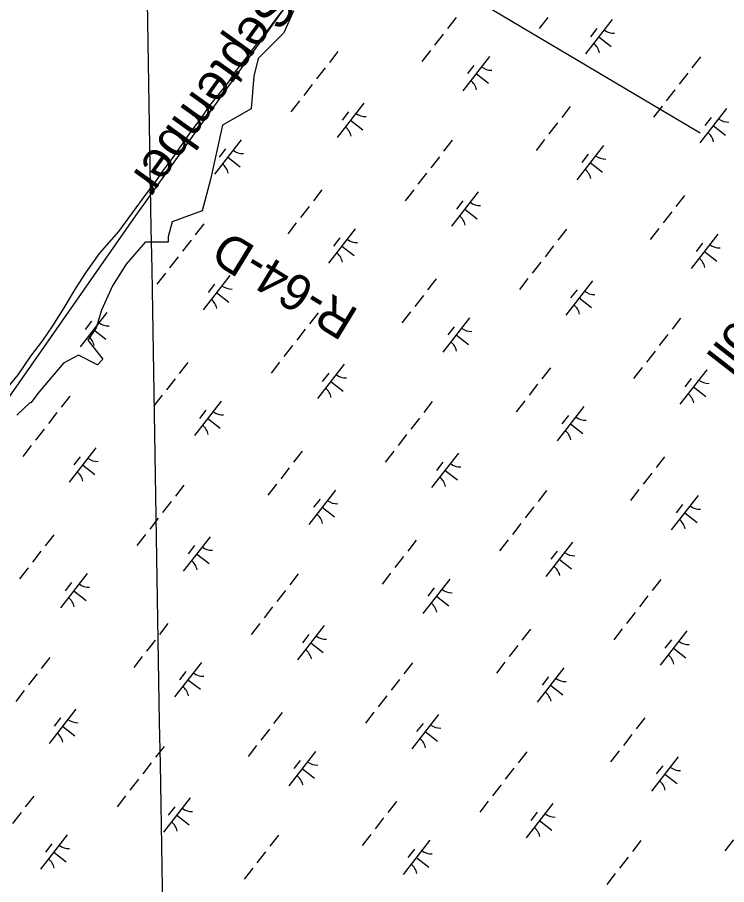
# Model space of a CAD drawing. Extents: x 3888273 to 3909528, y 158682 to 181032.
# Drawn here: x 3899111 to 3899926, y 164758 to 165754 of the extents above; entities that cross this region are included whole.
import ezdxf

# ---------------------------------------------------------------- set-up
doc = ezdxf.new("R2010")
doc.units = 0
for name, color, linetype in [('V-CHAN-SPOL', 7, 'Continuous'), ('V-GRID-MAJR', 7, 'Continuous'), ('V-LEVE-TOET', 7, 'Continuous'), ('V-RIVR-EDGE', 7, 'Continuous'), ('V-RIVR-IDEN', 7, 'Continuous'), ('V-RIVR-RANG-IDEN', 7, 'Continuous'), ('V-RRAP-FSHR', 7, 'Continuous'), ('V-WETL-SWMP', 7, 'Continuous')]:
    doc.layers.add(name, color=color, linetype=linetype)

msp = doc.modelspace()

# ---------------------------------------------------------------- linework, layer by layer
at = {"layer": 'V-GRID-MAJR'}
msp.add_spline([(3899339.28, 161091.93), (3899310.23, 162813.43), (3899207.97, 168873.65), (3899105.71, 174933.86), (3899088.15, 175974.62)], degree=3, dxfattribs=at)
at = {"layer": 'V-LEVE-TOET'}
msp.add_lwpolyline([(3899895.42, 165621.12), (3899462.57, 165878.34), (3899414.1, 165906.23), (3899355.94, 165939.77), (3899261.32, 165994.42), (3899180.65, 166042.3)], dxfattribs=at)
at = {"layer": 'V-RIVR-EDGE'}
for points in [[(3899427.93, 165761.56), (3899416.99, 165736.55), (3899387.29, 165706.85), (3899382.6, 165686.53), (3899379.48, 165649.02), (3899346.65, 165630.26), (3899332.58, 165567.74), (3899323.21, 165531.78), (3899288.82, 165519.28), (3899284.13, 165502.09), (3899284.13, 165495.83), (3899257.56, 165495.83), (3899235.67, 165470.82), (3899220.04, 165445.81), (3899207.54, 165417.68), (3899201.29, 165397.36), (3899191.91, 165383.29), (3899209.1, 165361.41), (3899202.85, 165355.16), (3899180.96, 165366.1), (3899163.77, 165356.72), (3899135.64, 165323.89), (3899126.26, 165311.39), (3899125.39, 165311.54)], [(3899110.19, 165297.02), (3899125.39, 165311.54)]]:
    msp.add_lwpolyline(points, dxfattribs=at)
at = {"layer": 'V-RRAP-FSHR'}
msp.add_lwpolyline([(3898731.9, 164766.07), (3898828.31, 164935.7), (3898980.48, 165145.46), (3899247.46, 165527.1), (3899514.44, 165899.56), (3899918.57, 166471.92), (3899996.73, 166588.85), (3900029.72, 166643.44)], dxfattribs=at)
at = {"layer": 'V-WETL-SWMP'}
for p, q in [((3899400.05, 165741.25), (3899414.39, 165760.62)), ((3899614.86, 165753.95), (3899605.04, 165741.32)), ((3899720.33, 165754.19), (3899710.5, 165741.56)), ((3899794.47, 165751.72), (3899763.77, 165712.26)), ((3899386.44, 165724.2), (3899400.05, 165741.25)), ((3899776.71, 165741.46), (3899769.34, 165731.99)), ((3899600.13, 165735.01), (3899590.3, 165722.38)), ((3899779.12, 165731.99), (3899793.33, 165720.93)), ((3899375.12, 165709.09), (3899386.44, 165724.2)), ((3899585.39, 165716.07), (3899575.56, 165703.44)), ((3899361.51, 165692.03), (3899375.12, 165709.09)), ((3899479.15, 165715.1), (3899469.33, 165702.47)), ((3899653.23, 165709.27), (3899622.53, 165669.81)), ((3899895.82, 165708.87), (3899886, 165696.25)), ((3899464.42, 165696.16), (3899454.59, 165683.53)), ((3899635.47, 165699.01), (3899628.1, 165689.54)), ((3899353.6, 165680.04), (3899361.51, 165692.03)), ((3899637.88, 165689.54), (3899652.08, 165678.49)), ((3899881.08, 165689.93), (3899871.26, 165677.3)), ((3899343.02, 165666.86), (3899353.6, 165680.04)), ((3899449.68, 165677.22), (3899439.85, 165664.59)), ((3899332.06, 165652.9), (3899343.02, 165666.86)), ((3899866.35, 165670.99), (3899856.52, 165658.36)), ((3899434.94, 165658.27), (3899425.12, 165645.65)), ((3899509.08, 165655.8), (3899478.38, 165616.34)), ((3899321.12, 165637.42), (3899332.06, 165652.9)), ((3899491.33, 165645.54), (3899483.96, 165636.07)), ((3899746.15, 165651.81), (3899736.32, 165639.18)), ((3899851.61, 165652.05), (3899841.78, 165639.42)), ((3899925.75, 165649.57), (3899895.05, 165610.11)), ((3899309.42, 165621.53), (3899321.12, 165637.42)), ((3899493.73, 165636.07), (3899507.94, 165625.02)), ((3899907.99, 165639.32), (3899900.63, 165629.85)), ((3899731.41, 165632.86), (3899721.58, 165620.24)), ((3899910.4, 165629.84), (3899924.61, 165618.79)), ((3899298.11, 165605.27), (3899309.42, 165621.53)), ((3899367.84, 165613.35), (3899337.14, 165573.89)), ((3899610.44, 165612.95), (3899600.61, 165600.33)), ((3899716.67, 165613.92), (3899706.84, 165601.29)), ((3899784.51, 165607.13), (3899753.81, 165567.66)), ((3899288.68, 165591.72), (3899298.11, 165605.27)), ((3899350.09, 165603.09), (3899342.72, 165593.62)), ((3899766.75, 165596.87), (3899759.38, 165587.4)), ((3899278.87, 165578.55), (3899288.68, 165591.72)), ((3899352.49, 165593.62), (3899366.7, 165582.57)), ((3899595.7, 165594.01), (3899585.87, 165581.38)), ((3899769.16, 165587.39), (3899783.36, 165576.34)), ((3899269.82, 165565.77), (3899278.87, 165578.55)), ((3899580.96, 165575.07), (3899571.13, 165562.44)), ((3899258.87, 165551.05), (3899269.82, 165565.77)), ((3899460.76, 165555.89), (3899450.93, 165543.26)), ((3899566.22, 165556.13), (3899556.4, 165543.5)), ((3899227.17, 165508.06), (3899258.87, 165551.05)), ((3899640.36, 165553.66), (3899609.66, 165514.19)), ((3899877.43, 165549.66), (3899867.6, 165537.03)), ((3899446.02, 165536.94), (3899436.2, 165524.32)), ((3899622.61, 165543.4), (3899615.24, 165533.93)), ((3899625.01, 165533.92), (3899639.22, 165522.87)), ((3899862.69, 165530.72), (3899852.86, 165518.09)), ((3899325.05, 165517.04), (3899315.22, 165504.41)), ((3899431.28, 165518), (3899421.46, 165505.38)), ((3899218.84, 165498.74), (3899227.17, 165508.06)), ((3899499.12, 165511.21), (3899468.42, 165471.74)), ((3899741.72, 165510.81), (3899731.89, 165498.18)), ((3899847.95, 165511.78), (3899838.13, 165499.15)), ((3899205.22, 165482.84), (3899218.84, 165498.74)), ((3899310.31, 165498.09), (3899300.49, 165485.47)), ((3899481.37, 165500.95), (3899474, 165491.48)), ((3899915.79, 165504.98), (3899885.09, 165465.52)), ((3899483.77, 165491.48), (3899497.98, 165480.42)), ((3899726.98, 165491.87), (3899717.15, 165479.24)), ((3899898.03, 165494.72), (3899890.67, 165485.25)), ((3899190.13, 165461.93), (3899205.22, 165482.84)), ((3899295.57, 165479.15), (3899285.75, 165466.52)), ((3899900.44, 165485.25), (3899914.65, 165474.2)), ((3899712.24, 165472.93), (3899702.41, 165460.3)), ((3899177.71, 165442.2), (3899190.13, 165461.93)), ((3899280.83, 165460.21), (3899271.01, 165447.58)), ((3899354.98, 165457.74), (3899324.27, 165418.27)), ((3899337.22, 165447.48), (3899329.85, 165438.01)), ((3899592.04, 165453.74), (3899582.21, 165441.11)), ((3899697.5, 165453.98), (3899687.68, 165441.36)), ((3899771.65, 165451.51), (3899740.94, 165412.05)), ((3899164.54, 165420.54), (3899177.71, 165442.2)), ((3899339.63, 165438.01), (3899353.83, 165426.95)), ((3899753.89, 165441.25), (3899746.52, 165431.78)), ((3899577.3, 165434.8), (3899567.48, 165422.17)), ((3899756.29, 165431.78), (3899770.5, 165420.73)), ((3899151.37, 165399.65), (3899164.54, 165420.54)), ((3899213.74, 165415.29), (3899183.03, 165375.83)), ((3899456.33, 165414.89), (3899446.5, 165402.26)), ((3899562.56, 165415.86), (3899552.74, 165403.23)), ((3899630.4, 165409.06), (3899599.7, 165369.6)), ((3899873, 165408.66), (3899863.17, 165396.04)), ((3899140.06, 165383.01), (3899151.37, 165399.65)), ((3899195.98, 165405.03), (3899188.61, 165395.56)), ((3899612.65, 165398.8), (3899605.28, 165389.33)), ((3899198.38, 165395.56), (3899212.59, 165384.5)), ((3899441.59, 165395.95), (3899431.77, 165383.32)), ((3899615.05, 165389.33), (3899629.26, 165378.28)), ((3899858.26, 165389.72), (3899848.43, 165377.1)), ((3899126.09, 165364.8), (3899140.06, 165383.01)), ((3899426.85, 165377.01), (3899417.03, 165364.38)), ((3899843.52, 165370.78), (3899833.7, 165358.15)), ((3899111.77, 165343.51), (3899126.09, 165364.8)), ((3899306.65, 165357.82), (3899296.83, 165345.2)), ((3899412.12, 165358.07), (3899402.29, 165345.44)), ((3899486.26, 165355.59), (3899455.55, 165316.13)), ((3899723.32, 165351.6), (3899713.49, 165338.97)), ((3899828.78, 165351.84), (3899818.96, 165339.21)), ((3899902.93, 165349.37), (3899872.22, 165309.9)), ((3899094, 165322.18), (3899111.77, 165343.51)), ((3899291.91, 165338.88), (3899282.09, 165326.25)), ((3899468.5, 165345.33), (3899461.13, 165335.86)), ((3899885.17, 165339.11), (3899877.8, 165329.64)), ((3899470.91, 165335.86), (3899485.11, 165324.81)), ((3899708.58, 165332.66), (3899698.76, 165320.03)), ((3899887.57, 165329.64), (3899901.78, 165318.58)), ((3899170.94, 165318.97), (3899161.12, 165306.34)), ((3899277.18, 165319.94), (3899267.35, 165307.31)), ((3899345.02, 165313.14), (3899314.31, 165273.68)), ((3899587.61, 165312.75), (3899577.78, 165300.12)), ((3899693.84, 165313.71), (3899684.02, 165301.09)), ((3899761.68, 165306.92), (3899730.98, 165267.46)), ((3899156.2, 165300.03), (3899146.38, 165287.4)), ((3899327.26, 165302.89), (3899319.89, 165293.41)), ((3899329.67, 165293.41), (3899343.87, 165282.36)), ((3899572.87, 165293.8), (3899563.05, 165281.18)), ((3899743.93, 165296.66), (3899736.56, 165287.19)), ((3899746.33, 165287.19), (3899760.54, 165276.13)), ((3899141.47, 165281.09), (3899131.64, 165268.46)), ((3899558.13, 165274.86), (3899548.31, 165262.23)), ((3899126.73, 165262.15), (3899116.9, 165249.52)), ((3899200.87, 165259.67), (3899170.17, 165220.21)), ((3899183.11, 165249.42), (3899175.75, 165239.94)), ((3899437.93, 165255.68), (3899428.11, 165243.05)), ((3899543.4, 165255.92), (3899533.57, 165243.29)), ((3899617.54, 165253.45), (3899586.84, 165213.99)), ((3899854.6, 165249.45), (3899844.78, 165236.82)), ((3899185.52, 165239.94), (3899199.73, 165228.89)), ((3899599.78, 165243.19), (3899592.41, 165233.72)), ((3899423.2, 165236.74), (3899413.37, 165224.11)), ((3899602.19, 165233.72), (3899616.39, 165222.66)), ((3899839.86, 165230.51), (3899830.04, 165217.88)), ((3899408.46, 165217.79), (3899398.63, 165205.17)), ((3899302.22, 165216.83), (3899292.4, 165204.2)), ((3899476.3, 165211), (3899445.59, 165171.54)), ((3899718.89, 165210.6), (3899709.07, 165197.97)), ((3899825.12, 165211.57), (3899815.3, 165198.94)), ((3899287.49, 165197.89), (3899277.66, 165185.26)), ((3899458.54, 165200.74), (3899451.17, 165191.27)), ((3899892.97, 165204.77), (3899862.26, 165165.31)), ((3899460.95, 165191.27), (3899475.15, 165180.21)), ((3899704.15, 165191.66), (3899694.33, 165179.03)), ((3899875.21, 165194.52), (3899867.84, 165185.04)), ((3899272.75, 165178.94), (3899262.92, 165166.32)), ((3899877.61, 165185.04), (3899891.82, 165173.99)), ((3899689.41, 165172.72), (3899679.59, 165160.09)), ((3899152.55, 165159.76), (3899142.72, 165147.13)), ((3899258.01, 165160), (3899248.18, 165147.37)), ((3899332.15, 165157.53), (3899301.45, 165118.07)), ((3899314.4, 165147.27), (3899307.03, 165137.8)), ((3899569.21, 165153.53), (3899559.39, 165140.91)), ((3899674.68, 165153.78), (3899664.85, 165141.15)), ((3899748.82, 165151.3), (3899718.12, 165111.84)), ((3899137.81, 165140.82), (3899127.98, 165128.19)), ((3899316.8, 165137.8), (3899331.01, 165126.74)), ((3899731.06, 165141.05), (3899723.69, 165131.57)), ((3899554.48, 165134.59), (3899544.65, 165121.96)), ((3899733.47, 165131.57), (3899747.67, 165120.52)), ((3899123.07, 165121.88), (3899113.25, 165109.25)), ((3899190.91, 165115.08), (3899160.21, 165075.62)), ((3899433.5, 165114.68), (3899423.68, 165102.05)), ((3899539.74, 165115.65), (3899529.91, 165103.02)), ((3899607.58, 165108.85), (3899576.87, 165069.39)), ((3899850.17, 165108.46), (3899840.35, 165095.83)), ((3899173.15, 165104.82), (3899165.79, 165095.35)), ((3899589.82, 165098.6), (3899582.45, 165089.13)), ((3899175.56, 165095.35), (3899189.77, 165084.3)), ((3899418.77, 165095.74), (3899408.94, 165083.11)), ((3899592.23, 165089.12), (3899606.43, 165078.07)), ((3899835.43, 165089.51), (3899825.61, 165076.89)), ((3899404.03, 165076.8), (3899394.2, 165064.17)), ((3899820.7, 165070.57), (3899810.87, 165057.94)), ((3899283.83, 165057.61), (3899274, 165044.99)), ((3899389.29, 165057.86), (3899379.46, 165045.23)), ((3899463.43, 165055.38), (3899432.73, 165015.92)), ((3899700.49, 165051.39), (3899690.67, 165038.76)), ((3899805.96, 165051.63), (3899796.13, 165039)), ((3899880.1, 165049.16), (3899849.4, 165009.7)), ((3899269.09, 165038.67), (3899259.26, 165026.04)), ((3899445.68, 165045.13), (3899438.31, 165035.66)), ((3899862.34, 165038.9), (3899854.97, 165029.43)), ((3899448.08, 165035.65), (3899462.29, 165024.6)), ((3899685.76, 165032.45), (3899675.93, 165019.82)), ((3899864.75, 165029.43), (3899878.95, 165018.37)), ((3899148.12, 165018.76), (3899138.29, 165006.14)), ((3899254.35, 165019.73), (3899244.53, 165007.1)), ((3899322.19, 165012.94), (3899291.49, 164973.47)), ((3899564.78, 165012.54), (3899554.96, 164999.91)), ((3899671.02, 165013.51), (3899661.19, 165000.88)), ((3899133.38, 164999.82), (3899123.55, 164987.19)), ((3899304.43, 165002.68), (3899297.07, 164993.21)), ((3899738.86, 165006.71), (3899708.16, 164967.25)), ((3899306.84, 164993.2), (3899321.05, 164982.15)), ((3899550.05, 164993.6), (3899540.22, 164980.97)), ((3899721.1, 164996.45), (3899713.73, 164986.98)), ((3899118.64, 164980.88), (3899108.82, 164968.25)), ((3899723.51, 164986.98), (3899737.71, 164975.92)), ((3899535.31, 164974.65), (3899525.48, 164962.03)), ((3899178.05, 164959.47), (3899147.34, 164920)), ((3899160.29, 164949.21), (3899152.92, 164939.74)), ((3899415.11, 164955.47), (3899405.28, 164942.84)), ((3899520.57, 164955.71), (3899510.75, 164943.08)), ((3899594.71, 164953.24), (3899564.01, 164913.78)), ((3899831.78, 164949.24), (3899821.95, 164936.62)), ((3899162.69, 164939.73), (3899176.9, 164928.68)), ((3899576.96, 164942.98), (3899569.59, 164933.51)), ((3899400.37, 164936.53), (3899390.54, 164923.9)), ((3899579.36, 164933.51), (3899593.57, 164922.45)), ((3899817.04, 164930.3), (3899807.21, 164917.67)), ((3899279.4, 164916.62), (3899269.57, 164903.99)), ((3899385.63, 164917.59), (3899375.81, 164904.96)), ((3899453.47, 164910.79), (3899422.77, 164871.33)), ((3899696.07, 164910.39), (3899686.24, 164897.77)), ((3899802.3, 164911.36), (3899792.47, 164898.73)), ((3899435.72, 164900.53), (3899428.35, 164891.06)), ((3899870.14, 164904.56), (3899839.44, 164865.1)), ((3899264.66, 164897.68), (3899254.83, 164885.05)), ((3899438.12, 164891.06), (3899452.33, 164880.01)), ((3899681.33, 164891.45), (3899671.5, 164878.82)), ((3899852.38, 164894.31), (3899845.01, 164884.84)), ((3899249.92, 164878.74), (3899240.1, 164866.11)), ((3899854.79, 164884.83), (3899868.99, 164873.78)), ((3899666.59, 164872.51), (3899656.76, 164859.88)), ((3899129.72, 164859.55), (3899119.9, 164846.92)), ((3899235.18, 164859.79), (3899225.36, 164847.17)), ((3899309.33, 164857.32), (3899278.62, 164817.86)), ((3899546.39, 164853.33), (3899536.56, 164840.7)), ((3899651.85, 164853.57), (3899642.03, 164840.94)), ((3899725.99, 164851.09), (3899695.29, 164811.63)), ((3899114.98, 164840.61), (3899105.16, 164827.98)), ((3899291.57, 164847.06), (3899284.2, 164837.59)), ((3899708.24, 164840.84), (3899700.87, 164831.37)), ((3899293.97, 164837.59), (3899308.18, 164826.54)), ((3899531.65, 164834.38), (3899521.83, 164821.76)), ((3899710.64, 164831.36), (3899724.85, 164820.31)), ((3899168.09, 164814.87), (3899137.38, 164775.41)), ((3899410.68, 164814.47), (3899400.85, 164801.85)), ((3899516.91, 164815.44), (3899507.09, 164802.81)), ((3899584.75, 164808.65), (3899554.05, 164769.18)), ((3899933.58, 164809.22), (3899923.75, 164796.59)), ((3899150.33, 164804.61), (3899142.96, 164795.14)), ((3899827.35, 164808.25), (3899817.52, 164795.62)), ((3899152.73, 164795.14), (3899166.94, 164784.09)), ((3899395.94, 164795.53), (3899386.11, 164782.9)), ((3899567, 164798.39), (3899559.63, 164788.92)), ((3899569.4, 164788.91), (3899583.61, 164777.86)), ((3899812.61, 164789.31), (3899802.78, 164776.68)), ((3899381.2, 164776.59), (3899371.38, 164763.96)), ((3899797.87, 164770.36), (3899788.04, 164757.74))]:
    msp.add_line(p, q, dxfattribs=at)
for centre, start, end in [((3899796.27, 165753.64), 231.34298, 272.88664), ((3899762.34, 165710.04), 11.34298, 52.88663), ((3899655.03, 165711.19), 231.34298, 272.88664), ((3899621.1, 165667.59), 11.34298, 52.88663), ((3899510.88, 165657.72), 231.34298, 272.88664), ((3899927.55, 165651.5), 231.34298, 272.88664), ((3899476.96, 165614.12), 11.34298, 52.88663), ((3899893.62, 165607.9), 11.34298, 52.88663), ((3899369.64, 165615.27), 231.34298, 272.88664), ((3899786.31, 165609.05), 231.34298, 272.88664), ((3899335.72, 165571.67), 11.34298, 52.88663), ((3899752.38, 165565.45), 11.34298, 52.88663), ((3899642.16, 165555.58), 231.34298, 272.88664), ((3899608.24, 165511.98), 11.34298, 52.88663), ((3899500.92, 165513.13), 231.34298, 272.88664), ((3899917.59, 165506.9), 231.34298, 272.88664), ((3899467, 165469.53), 11.34298, 52.88663), ((3899883.66, 165463.3), 11.34298, 52.88663), ((3899356.77, 165459.66), 231.34298, 272.88664), ((3899773.44, 165453.43), 231.34298, 272.88664), ((3899322.85, 165416.06), 11.34298, 52.88663), ((3899739.52, 165409.83), 11.34298, 52.88663), ((3899215.53, 165417.21), 231.34298, 272.88664), ((3899632.2, 165410.99), 231.34298, 272.88664), ((3899181.61, 165373.61), 11.34298, 52.88663), ((3899598.28, 165367.39), 11.34298, 52.88663), ((3899488.06, 165357.52), 231.34298, 272.88664), ((3899904.72, 165351.29), 231.34298, 272.88664), ((3899454.13, 165313.92), 11.34298, 52.88663), ((3899870.8, 165307.69), 11.34298, 52.88663), ((3899346.81, 165315.07), 231.34298, 272.88664), ((3899763.48, 165308.84), 231.34298, 272.88664), ((3899312.89, 165271.47), 11.34298, 52.88663), ((3899729.56, 165265.24), 11.34298, 52.88663), ((3899202.67, 165261.6), 231.34298, 272.88664), ((3899619.34, 165255.37), 231.34298, 272.88664), ((3899168.75, 165218), 11.34298, 52.88663), ((3899585.41, 165211.77), 11.34298, 52.88663), ((3899478.1, 165212.92), 231.34298, 272.88664), ((3899894.76, 165206.7), 231.34298, 272.88664), ((3899444.17, 165169.32), 11.34298, 52.88663), ((3899860.84, 165163.1), 11.34298, 52.88663), ((3899333.95, 165159.45), 231.34298, 272.88664), ((3899750.62, 165153.23), 231.34298, 272.88664), ((3899300.03, 165115.85), 11.34298, 52.88663), ((3899716.69, 165109.63), 11.34298, 52.88663), ((3899192.71, 165117), 231.34298, 272.88664), ((3899609.38, 165110.78), 231.34298, 272.88664), ((3899158.78, 165073.4), 11.34298, 52.88663), ((3899575.45, 165067.18), 11.34298, 52.88663), ((3899465.23, 165057.31), 231.34298, 272.88664), ((3899431.31, 165013.71), 11.34298, 52.88663), ((3899881.9, 165051.08), 231.34298, 272.88664), ((3899847.97, 165007.48), 11.34298, 52.88663), ((3899323.99, 165014.86), 231.34298, 272.88664), ((3899740.66, 165008.63), 231.34298, 272.88664), ((3899290.07, 164971.26), 11.34298, 52.88663), ((3899706.73, 164965.03), 11.34298, 52.88663), ((3899179.84, 164961.39), 231.34298, 272.88664), ((3899596.51, 164955.16), 231.34298, 272.88664), ((3899145.92, 164917.79), 11.34298, 52.88663), ((3899562.59, 164911.56), 11.34298, 52.88663), ((3899455.27, 164912.71), 231.34298, 272.88664), ((3899871.94, 164906.49), 231.34298, 272.88664), ((3899421.35, 164869.11), 11.34298, 52.88663), ((3899838.01, 164862.89), 11.34298, 52.88663), ((3899311.12, 164859.24), 231.34298, 272.88664), ((3899727.79, 164853.02), 231.34298, 272.88664), ((3899277.2, 164815.64), 11.34298, 52.88663), ((3899693.87, 164809.42), 11.34298, 52.88663), ((3899169.88, 164816.79), 231.34298, 272.88664), ((3899586.55, 164810.57), 231.34298, 272.88664), ((3899135.96, 164773.19), 11.34298, 52.88663), ((3899552.63, 164766.97), 11.34298, 52.88663)]:
    msp.add_arc(centre, 17.62, start, end, dxfattribs=at)

# ---------------------------------------------------------------- texts
at = {"layer": 'V-CHAN-SPOL'}
msp.add_text('Spoil', height=42, rotation=232.11852, dxfattribs=at).set_placement((3899977.43, 165463.59))
at = {"layer": 'V-RIVR-IDEN'}
msp.add_text('September', height=42, rotation=234.2982, dxfattribs=at).set_placement((3899399.22, 165791.36))
at = {"layer": 'V-RIVR-RANG-IDEN'}
msp.add_text('R-64-D', height=41.5, rotation=148.54074, dxfattribs=at).set_placement((3899504.64, 165417.08))

doc.saveas('drawing.dxf')
